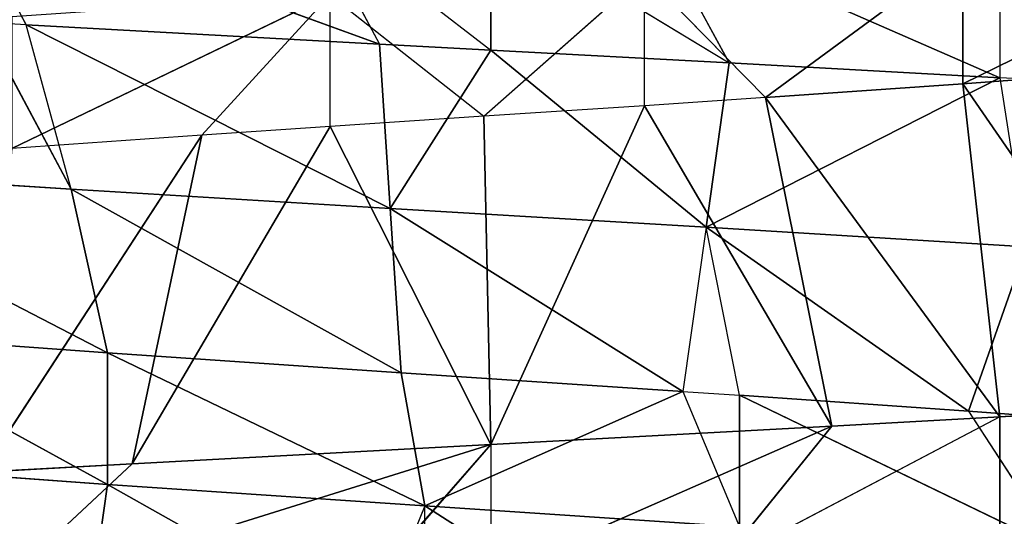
# Model space of a CAD drawing. Extents: x 186 to 416, y 0 to 124.
# Tile 282 of 656: x 245.364 to 246.019, y 120.102 to 120.433. Entities that reach past the tile are written whole.
import ezdxf

# ---------------------------------------------------------------- set-up
doc = ezdxf.new("R2010")
doc.units = 0
doc.header["$LTSCALE"] = 25.4
doc.layers.get('0').update_dxf_attribs({"color": 13, "linetype": 'CONTINUOUS'})

# ---------------------------------------------------------------- blocks, each defined once
blk = doc.blocks.new('PILLS-I-PLAFON-8266-8272_0')
at = {"color": 250}
for p, q in [((60.6, 53.00964, 4.11166), (60.26139, 52.98002, 4.21759)), ((60.6, 53.00964, 4.11166), (60.26139, 52.98002, 4.21759)), ((60.6, 53.00964, 4.11166), (60.36119, 52.99496, 4.12448)), ((60.6, 53.00964, 4.11166), (60.36119, 52.99496, 4.12448)), ((60.6, 53.00964, 4.11166), (60.49305, 52.62711, 3.89993)), ((60.6, 53.00964, 4.11166), (60.49305, 52.62711, 3.89993)), ((60.6, 53.00964, 4.11166), (60.51994, 53.008, 4.20336)), ((60.6, 53.00964, 4.11166), (60.59521, 52.63075, 3.89322)), ((60.6, 53.00964, 4.11166), (60.59521, 52.63075, 3.89322)), ((60.82667, 52.99642, 4.09952), (60.6, 53.00964, 4.19916)), ((60.82667, 52.99642, 4.09952), (60.6, 53.00964, 4.19916)), ((60.82667, 52.99642, 4.09952), (60.6, 53.00964, 4.11166)), ((60.6, 53.00964, 4.11166), (60.6, 53.00964, 4.19916)), ((60.6, 53.00964, 4.11166), (60.70209, 52.62743, 3.88622)), ((60.6, 53.00964, 4.11166), (60.70209, 52.62743, 3.88622)), ((60.82667, 52.99642, 4.09952), (60.6, 53.00964, 4.11166)), ((60.93861, 52.98002, 4.09323), (60.7526, 53.00366, 4.19108)), ((60.82667, 52.99642, 4.09952), (60.7526, 53.00366, 4.19108)), ((60.82667, 52.99642, 4.09952), (60.70209, 52.62743, 3.88622)), ((60.82667, 52.99642, 4.09952), (60.70209, 52.62743, 3.88622)), ((60.82667, 52.99642, 4.09952), (60.78263, 52.62011, 3.88077)), ((60.82667, 52.99642, 4.09952), (60.78263, 52.62011, 3.88077)), ((60.93861, 52.98002, 4.09323), (60.82667, 52.99642, 4.09952)), ((60.36119, 52.99496, 4.12448), (60.26138, 52.98001, 4.13009)), ((60.36119, 52.99496, 4.12448), (60.26139, 52.98002, 4.21759)), ((60.36119, 52.99496, 4.12448), (60.40759, 52.61893, 3.90573)), ((60.36119, 52.99496, 4.12448), (60.40759, 52.61893, 3.90573)), ((60.36119, 52.99496, 4.12448), (60.49305, 52.62711, 3.89993)), ((60.36119, 52.99496, 4.12448), (60.49305, 52.62711, 3.89993)), ((60.26138, 52.98001, 4.13009), (60.40759, 52.61893, 3.90573)), ((60.26138, 52.98001, 4.13009), (60.40759, 52.61893, 3.90573)), ((60.93861, 52.98002, 4.09323), (60.78263, 52.62011, 3.88077)), ((60.93861, 52.98002, 4.09323), (60.78263, 52.62011, 3.88077)), ((60.93861, 52.98002, 4.09323), (60.91388, 52.59908, 3.87155)), ((60.93861, 52.98002, 4.09323), (60.91388, 52.59908, 3.87155)), ((60.93861, 52.98002, 4.09323), (60.93862, 52.98001, 4.18073)), ((61.06178, 52.95418, 4.08608), (60.93861, 52.98002, 4.09323)), ((61.06178, 52.95418, 4.08608), (60.91388, 52.59908, 3.87155)), ((61.06178, 52.95418, 4.08608), (60.91388, 52.59908, 3.87155)), ((60.59521, 52.63075, 3.89322), (60.49305, 52.62711, 3.89993)), ((60.49305, 52.62711, 3.81243), (60.59521, 52.63075, 3.89322)), ((60.70209, 52.62743, 3.88622), (60.59521, 52.63075, 3.89322)), ((60.59521, 52.63075, 3.89322), (60.70209, 52.62743, 3.79872)), ((60.49305, 52.62711, 3.81243), (60.2812, 52.59807, 3.91463)), ((60.40759, 52.61893, 3.90573), (60.49305, 52.62711, 3.81243)), ((60.49305, 52.62711, 3.89993), (60.40759, 52.61893, 3.90573)), ((60.49305, 52.62711, 3.89993), (60.49305, 52.62711, 3.81243)), ((60.70209, 52.62743, 3.88622), (60.70209, 52.62743, 3.79872)), ((60.78263, 52.62011, 3.88077), (60.70209, 52.62743, 3.88622)), ((60.70209, 52.62743, 3.79872), (60.78263, 52.62011, 3.88077)), ((60.40759, 52.61893, 3.90573), (60.2812, 52.59807, 3.91463)), ((60.91388, 52.59908, 3.87155), (60.78263, 52.62011, 3.88077)), ((60.78263, 52.62011, 3.88077), (60.91388, 52.59908, 3.78405)), ((60.78263, 52.62011, 3.88077), (60.91388, 52.59908, 3.78405)), ((60.91388, 52.59908, 3.87155), (60.78263, 52.62011, 3.88077)), ((61.06616, 52.56001, 3.86031), (60.91388, 52.59908, 3.87155)), ((61.06616, 52.56001, 3.86031), (60.91388, 52.59908, 3.87155)), ((61.12444, 52.54064, 3.76834), (60.91388, 52.59908, 3.87155)), ((60.91388, 52.59908, 3.78405), (60.91388, 52.59908, 3.87155)), ((61.12444, 52.54064, 3.76834), (60.91388, 52.59908, 3.87155)), ((60.91388, 52.59908, 3.78405), (60.91388, 52.59908, 3.87155)), ((60.13329, 49.55945, 4.12277), (60.34481, 49.50939, 4.13823)), ((60.13329, 49.55945, 4.12277), (60.34481, 49.50939, 4.13823)), ((60.16082, 49.55116, 4.03734), (60.34481, 49.50939, 4.13823)), ((60.16082, 49.55116, 4.03734), (60.34481, 49.50939, 4.13823)), ((60.16082, 49.55116, 4.03734), (60.34481, 49.50939, 4.05073)), ((60.16082, 49.55116, 4.03734), (60.34481, 49.50939, 4.05073)), ((60.76531, 49.49725, 4.07887), (60.97738, 49.53453, 4.18139)), ((60.76531, 49.49725, 4.07887), (60.97738, 49.53453, 4.18139)), ((60.91778, 49.521, 4.08956), (60.97738, 49.53453, 4.18139)), ((60.91778, 49.521, 4.08956), (60.97738, 49.53453, 4.09389)), ((60.91778, 49.521, 4.08956), (60.74306, 49.3049, 3.96694)), ((60.91778, 49.521, 4.08956), (60.74306, 49.3049, 3.96694)), ((60.76531, 49.49725, 4.07887), (60.91778, 49.521, 4.08956)), ((60.76531, 49.49725, 4.07887), (60.91778, 49.521, 4.08956)), ((60.9561, 49.33547, 3.98018), (60.91778, 49.521, 4.08956)), ((60.9561, 49.33547, 3.98018), (60.91778, 49.521, 4.08956)), ((60.34481, 49.50939, 4.13823), (60.33263, 49.51144, 4.22487)), ((60.34481, 49.50939, 4.13823), (60.33263, 49.51144, 4.22487)), ((60.10786, 49.36927, 3.92797), (60.34481, 49.50939, 4.05073)), ((60.10786, 49.36927, 3.92797), (60.34481, 49.50939, 4.05073)), ((60.3207, 49.32138, 3.94177), (60.34481, 49.50939, 4.05073)), ((60.3207, 49.32138, 3.94177), (60.34481, 49.50939, 4.05073)), ((60.52146, 49.49049, 4.23779), (60.34481, 49.50939, 4.13823)), ((60.34481, 49.50939, 4.13823), (60.55588, 49.48915, 4.15255)), ((60.52146, 49.49049, 4.23779), (60.34481, 49.50939, 4.13823)), ((60.34481, 49.50939, 4.05073), (60.34481, 49.50939, 4.13823)), ((60.34481, 49.50939, 4.05073), (60.34481, 49.50939, 4.13823)), ((60.34481, 49.50939, 4.05073), (60.55588, 49.48915, 4.15255)), ((60.34481, 49.50939, 4.13823), (60.55588, 49.48915, 4.15255)), ((60.34481, 49.50939, 4.05073), (60.55588, 49.48915, 4.15255)), ((60.34481, 49.50939, 4.05073), (60.54018, 49.48967, 4.06402)), ((60.34481, 49.50939, 4.05073), (60.54018, 49.48967, 4.06402)), ((60.53296, 49.30036, 3.95465), (60.72767, 49.49372, 4.07632)), ((60.53296, 49.30036, 3.95465), (60.72767, 49.49372, 4.07632)), ((60.54018, 49.48967, 4.06402), (60.72767, 49.49372, 4.07632)), ((60.54018, 49.48967, 4.06402), (60.72767, 49.49372, 4.07632)), ((60.55588, 49.48915, 4.15255), (60.76531, 49.49725, 4.16637)), ((60.55588, 49.48915, 4.15255), (60.76531, 49.49725, 4.16637)), ((60.72767, 49.49372, 4.07632), (60.55588, 49.48915, 4.15255)), ((60.72767, 49.49372, 4.07632), (60.55588, 49.48915, 4.15255)), ((60.70801, 49.49224, 4.25), (60.55588, 49.48915, 4.15255)), ((60.70801, 49.49224, 4.25), (60.55588, 49.48915, 4.15255)), ((60.72767, 49.49372, 4.07632), (60.76531, 49.49725, 4.07887)), ((60.72767, 49.49372, 4.07632), (60.76531, 49.49725, 4.16637)), ((60.74306, 49.3049, 3.96694), (60.72767, 49.49372, 4.07632)), ((60.76531, 49.49725, 4.07887), (60.74306, 49.3049, 3.96694)), ((60.76531, 49.49725, 4.07887), (60.76531, 49.49725, 4.16637)), ((60.3207, 49.32138, 3.94177), (60.54018, 49.48967, 4.06402)), ((60.3207, 49.32138, 3.94177), (60.54018, 49.48967, 4.06402)), ((60.55588, 49.48915, 4.15255), (60.52146, 49.49049, 4.23779)), ((60.53296, 49.30036, 3.95465), (60.54018, 49.48967, 4.06402)), ((60.53296, 49.30036, 3.95465), (60.54018, 49.48967, 4.06402)), ((60.54018, 49.48967, 4.06402), (60.55588, 49.48915, 4.15255)), ((60.54018, 49.48967, 4.06402), (60.55588, 49.48915, 4.15255)), ((60.55588, 49.48915, 4.24005), (60.55588, 49.48915, 4.15255)), ((60.10786, 49.36927, 3.92797), (60.3207, 49.32138, 3.94177)), ((60.10786, 49.36927, 3.92797), (60.3207, 49.32138, 3.94177)), ((60.74306, 49.3049, 3.96694), (60.9561, 49.33547, 3.98018)), ((60.74306, 49.3049, 3.96694), (60.9561, 49.33547, 3.98018)), ((60.93861, 49.13927, 3.86759), (60.9561, 49.33547, 3.98018)), ((60.3207, 49.32138, 3.94177), (60.26138, 49.13927, 3.83073)), ((60.3207, 49.32138, 3.94177), (60.29065, 49.13433, 3.8324)), ((60.3207, 49.32138, 3.94177), (60.53296, 49.30036, 3.95465)), ((60.3207, 49.32138, 3.94177), (60.53296, 49.30036, 3.95465)), ((60.74306, 49.3049, 3.96694), (60.53296, 49.30036, 3.95465)), ((60.74306, 49.3049, 3.96694), (60.53296, 49.30036, 3.95465)), ((60.6, 49.10964, 3.84916), (60.74306, 49.3049, 3.96694)), ((60.6, 49.10964, 3.84916), (60.74306, 49.3049, 3.96694)), ((60.75846, 49.11609, 3.85757), (60.74306, 49.3049, 3.96694)), ((60.75846, 49.11609, 3.85757), (60.74306, 49.3049, 3.96694)), ((60.93861, 49.13927, 3.86759), (60.74306, 49.3049, 3.96694)), ((60.93861, 49.13927, 3.86759), (60.74306, 49.3049, 3.96694)), ((60.53296, 49.30036, 3.95465), (60.29065, 49.13433, 3.8324)), ((60.53296, 49.30036, 3.95465), (60.29065, 49.13433, 3.8324)), ((60.52575, 49.11105, 3.84527), (60.53296, 49.30036, 3.95465)), ((60.52575, 49.11105, 3.84527), (60.53296, 49.30036, 3.95465)), ((60.6, 49.10964, 3.84916), (60.53296, 49.30036, 3.95465)), ((60.6, 49.10964, 3.84916), (60.53296, 49.30036, 3.95465)), ((60.99442, 49.14995, 3.87081), (60.93861, 49.13927, 3.86759)), ((60.24336, 49.14253, 3.7422), (60.29065, 49.13433, 3.8324)), ((60.24336, 49.14253, 3.7422), (60.52575, 49.11105, 3.84527)), ((60.24336, 49.14253, 3.7422), (60.52575, 49.11105, 3.84527)), ((60.29065, 49.13433, 3.8324), (60.26138, 49.13927, 3.83073)), ((60.7095, 49.11272, 3.76743), (60.93861, 49.13927, 3.86759)), ((60.7095, 49.11272, 3.76743), (60.93861, 49.13927, 3.86759)), ((60.93861, 49.13927, 3.86759), (60.75846, 49.11609, 3.85757)), ((60.93861, 49.13927, 3.86759), (60.75846, 49.11609, 3.85757)), ((60.93861, 49.13927, 3.78009), (60.93861, 49.13927, 3.86759)), ((60.52575, 49.11105, 3.84527), (60.29065, 49.13433, 3.8324)), ((60.52575, 49.11105, 3.84527), (60.29065, 49.13433, 3.8324)), ((60.47799, 49.11346, 3.75523), (60.6, 49.10964, 3.84916)), ((60.47799, 49.11346, 3.75523), (60.52575, 49.11105, 3.84527)), ((60.6, 49.10964, 3.84916), (60.52575, 49.11105, 3.84527)), ((60.6, 49.10964, 3.76166), (60.75846, 49.11609, 3.85757)), ((60.75846, 49.11609, 3.85757), (60.6, 49.10964, 3.84916)), ((60.75846, 49.11609, 3.85757), (60.6, 49.10964, 3.84916)), ((60.7095, 49.11272, 3.76743), (60.75846, 49.11609, 3.85757)), ((60.6, 49.10964, 3.76166), (60.6, 49.10964, 3.84916))]:
    blk.add_line(p, q, dxfattribs=at)
mesh = blk.add_polyface(dxfattribs=at)
corners = [(60.26139, 52.98002, 4.21759), (60.51994, 53.008, 4.20336), (60.6, 53.00964, 4.11166)]
mesh.append_faces([[corners[k] for k in face] for face in [(0, 1, 2)]], dxfattribs={"color": 250})
mesh = blk.add_polyface(dxfattribs=at)
corners = [(60.26139, 52.98002, 4.21759), (60.6, 53.00964, 4.11166), (60.36119, 52.99496, 4.12448)]
mesh.append_faces([[corners[k] for k in face] for face in [(0, 1, 2)]], dxfattribs={"color": 250})
mesh = blk.add_polyface(dxfattribs=at)
corners = [(60.6, 53.00964, 4.11166), (60.49305, 52.62711, 3.89993), (60.36119, 52.99496, 4.12448)]
mesh.append_faces([[corners[k] for k in face] for face in [(0, 1, 2)]], dxfattribs={"color": 250})
mesh = blk.add_polyface(dxfattribs=at)
corners = [(60.6, 53.00964, 4.11166), (60.59521, 52.63075, 3.89322), (60.49305, 52.62711, 3.89993)]
mesh.append_faces([[corners[k] for k in face] for face in [(0, 1, 2)]], dxfattribs={"color": 250})
mesh = blk.add_polyface(dxfattribs=at)
corners = [(60.70209, 52.62743, 3.88622), (60.59521, 52.63075, 3.89322), (60.6, 53.00964, 4.11166)]
mesh.append_faces([[corners[k] for k in face] for face in [(0, 1, 2)]], dxfattribs={"color": 250})
mesh = blk.add_polyface(dxfattribs=at)
corners = [(60.6, 53.00964, 4.19916), (60.7526, 53.00366, 4.19108), (60.82667, 52.99642, 4.09952)]
mesh.append_faces([[corners[k] for k in face] for face in [(0, 1, 2)]], dxfattribs={"color": 250})
mesh = blk.add_polyface(dxfattribs=at)
corners = [(60.6, 53.00964, 4.19916), (60.82667, 52.99642, 4.09952), (60.6, 53.00964, 4.11166)]
mesh.append_faces([[corners[k] for k in face] for face in [(0, 1, 2)]], dxfattribs={"color": 250})
mesh = blk.add_polyface(dxfattribs=at)
corners = [(60.82667, 52.99642, 4.09952), (60.70209, 52.62743, 3.88622), (60.6, 53.00964, 4.11166)]
mesh.append_faces([[corners[k] for k in face] for face in [(0, 1, 2)]], dxfattribs={"color": 250})
mesh = blk.add_polyface(dxfattribs=at)
corners = [(60.7526, 53.00366, 4.19108), (60.93862, 52.98001, 4.18073), (60.93861, 52.98002, 4.09323)]
mesh.append_faces([[corners[k] for k in face] for face in [(0, 1, 2)]], dxfattribs={"color": 250})
mesh = blk.add_polyface(dxfattribs=at)
corners = [(60.82667, 52.99642, 4.09952), (60.78263, 52.62011, 3.88077), (60.70209, 52.62743, 3.88622)]
mesh.append_faces([[corners[k] for k in face] for face in [(0, 1, 2)]], dxfattribs={"color": 250})
mesh = blk.add_polyface(dxfattribs=at)
corners = [(60.93861, 52.98002, 4.09323), (60.78263, 52.62011, 3.88077), (60.82667, 52.99642, 4.09952)]
mesh.append_faces([[corners[k] for k in face] for face in [(0, 1, 2)]], dxfattribs={"color": 250})
mesh = blk.add_polyface(dxfattribs=at)
corners = [(60.40759, 52.61893, 3.90573), (60.26138, 52.98001, 4.13009), (60.36119, 52.99496, 4.12448)]
mesh.append_faces([[corners[k] for k in face] for face in [(0, 1, 2)]], dxfattribs={"color": 250})
mesh = blk.add_polyface(dxfattribs=at)
corners = [(60.49305, 52.62711, 3.89993), (60.40759, 52.61893, 3.90573), (60.36119, 52.99496, 4.12448)]
mesh.append_faces([[corners[k] for k in face] for face in [(0, 1, 2)]], dxfattribs={"color": 250})
mesh = blk.add_polyface(dxfattribs=at)
corners = [(60.40759, 52.61893, 3.90573), (60.2812, 52.59807, 3.91463), (60.26138, 52.98001, 4.13009)]
mesh.append_faces([[corners[k] for k in face] for face in [(0, 1, 2)]], dxfattribs={"color": 250})
mesh = blk.add_polyface(dxfattribs=at)
corners = [(60.93861, 52.98002, 4.09323), (60.91388, 52.59908, 3.87155), (60.78263, 52.62011, 3.88077)]
mesh.append_faces([[corners[k] for k in face] for face in [(0, 1, 2)]], dxfattribs={"color": 250})
mesh = blk.add_polyface(dxfattribs=at)
corners = [(61.06178, 52.95418, 4.08608), (60.91388, 52.59908, 3.87155), (60.93861, 52.98002, 4.09323)]
mesh.append_faces([[corners[k] for k in face] for face in [(0, 1, 2)]], dxfattribs={"color": 250})
mesh = blk.add_polyface(dxfattribs=at)
corners = [(61.06616, 52.56001, 3.86031), (60.91388, 52.59908, 3.87155), (61.06178, 52.95418, 4.08608)]
mesh.append_faces([[corners[k] for k in face] for face in [(0, 1, 2)]], dxfattribs={"color": 250})
mesh = blk.add_polyface(dxfattribs=at)
corners = [(60.59521, 52.63075, 3.89322), (60.70209, 52.62743, 3.79872), (60.49305, 52.62711, 3.81243)]
mesh.append_faces([[corners[k] for k in face] for face in [(0, 1, 2)]], dxfattribs={"color": 250})
mesh = blk.add_polyface(dxfattribs=at)
corners = [(60.2812, 52.59807, 3.91463), (60.49305, 52.62711, 3.81243), (60.2812, 52.59807, 3.82713)]
mesh.append_faces([[corners[k] for k in face] for face in [(0, 1, 2)]], dxfattribs={"color": 250})
mesh = blk.add_polyface(dxfattribs=at)
corners = [(60.78263, 52.62011, 3.88077), (60.91388, 52.59908, 3.78405), (60.70209, 52.62743, 3.79872)]
mesh.append_faces([[corners[k] for k in face] for face in [(0, 1, 2)]], dxfattribs={"color": 250})
mesh = blk.add_polyface(dxfattribs=at)
corners = [(60.78263, 52.62011, 3.88077), (60.91388, 52.59908, 3.87155), (60.91388, 52.59908, 3.78405)]
mesh.append_faces([[corners[k] for k in face] for face in [(0, 1, 2)]], dxfattribs={"color": 250})
mesh = blk.add_polyface(dxfattribs=at)
corners = [(60.91388, 52.59908, 3.87155), (61.06616, 52.56001, 3.86031), (61.12444, 52.54064, 3.76834)]
mesh.append_faces([[corners[k] for k in face] for face in [(0, 1, 2)]], dxfattribs={"color": 250})
mesh = blk.add_polyface(dxfattribs=at)
corners = [(60.91388, 52.59908, 3.87155), (61.12444, 52.54064, 3.76834), (60.91388, 52.59908, 3.78405)]
mesh.append_faces([[corners[k] for k in face] for face in [(0, 1, 2)]], dxfattribs={"color": 250})
mesh = blk.add_polyface(dxfattribs=at)
corners = [(60.33263, 49.51144, 4.22487), (60.13329, 49.55945, 4.12277), (60.34481, 49.50939, 4.13823)]
mesh.append_faces([[corners[k] for k in face] for face in [(0, 1, 2)]], dxfattribs={"color": 250})
mesh = blk.add_polyface(dxfattribs=at)
corners = [(60.33263, 49.51144, 4.22487), (60.13329, 49.55945, 4.21027), (60.13329, 49.55945, 4.12277)]
mesh.append_faces([[corners[k] for k in face] for face in [(0, 1, 2)]], dxfattribs={"color": 250})
mesh = blk.add_polyface(dxfattribs=at)
corners = [(60.34481, 49.50939, 4.13823), (60.13329, 49.55945, 4.12277), (60.16082, 49.55116, 4.03734)]
mesh.append_faces([[corners[k] for k in face] for face in [(0, 1, 2)]], dxfattribs={"color": 250})
mesh = blk.add_polyface(dxfattribs=at)
corners = [(60.34481, 49.50939, 4.05073), (60.16082, 49.55116, 4.03734), (60.10786, 49.36927, 3.92797)]
mesh.append_faces([[corners[k] for k in face] for face in [(0, 1, 2)]], dxfattribs={"color": 250})
mesh = blk.add_polyface(dxfattribs=at)
corners = [(60.34481, 49.50939, 4.13823), (60.16082, 49.55116, 4.03734), (60.34481, 49.50939, 4.05073)]
mesh.append_faces([[corners[k] for k in face] for face in [(0, 1, 2)]], dxfattribs={"color": 250})
mesh = blk.add_polyface(dxfattribs=at)
corners = [(60.97738, 49.53453, 4.18139), (60.76531, 49.49725, 4.16637), (60.76531, 49.49725, 4.07887)]
mesh.append_faces([[corners[k] for k in face] for face in [(0, 1, 2)]], dxfattribs={"color": 250})
mesh = blk.add_polyface(dxfattribs=at)
corners = [(60.97738, 49.53453, 4.18139), (60.76531, 49.49725, 4.07887), (60.91778, 49.521, 4.08956)]
mesh.append_faces([[corners[k] for k in face] for face in [(0, 1, 2)]], dxfattribs={"color": 250})
mesh = blk.add_polyface(dxfattribs=at)
corners = [(60.97738, 49.53453, 4.09389), (60.91778, 49.521, 4.08956), (60.9561, 49.33547, 3.98018)]
mesh.append_faces([[corners[k] for k in face] for face in [(0, 1, 2)]], dxfattribs={"color": 250})
mesh = blk.add_polyface(dxfattribs=at)
corners = [(60.9561, 49.33547, 3.98018), (60.91778, 49.521, 4.08956), (60.74306, 49.3049, 3.96694)]
mesh.append_faces([[corners[k] for k in face] for face in [(0, 1, 2)]], dxfattribs={"color": 250})
mesh = blk.add_polyface(dxfattribs=at)
corners = [(60.91778, 49.521, 4.08956), (60.76531, 49.49725, 4.07887), (60.74306, 49.3049, 3.96694)]
mesh.append_faces([[corners[k] for k in face] for face in [(0, 1, 2)]], dxfattribs={"color": 250})
mesh = blk.add_polyface(dxfattribs=at)
corners = [(60.52146, 49.49049, 4.23779), (60.33263, 49.51144, 4.22487), (60.34481, 49.50939, 4.13823)]
mesh.append_faces([[corners[k] for k in face] for face in [(0, 1, 2)]], dxfattribs={"color": 250})
mesh = blk.add_polyface(dxfattribs=at)
corners = [(60.34481, 49.50939, 4.05073), (60.10786, 49.36927, 3.92797), (60.3207, 49.32138, 3.94177)]
mesh.append_faces([[corners[k] for k in face] for face in [(0, 1, 2)]], dxfattribs={"color": 250})
mesh = blk.add_polyface(dxfattribs=at)
corners = [(60.54018, 49.48967, 4.06402), (60.34481, 49.50939, 4.05073), (60.3207, 49.32138, 3.94177)]
mesh.append_faces([[corners[k] for k in face] for face in [(0, 1, 2)]], dxfattribs={"color": 250})
mesh = blk.add_polyface(dxfattribs=at)
corners = [(60.52146, 49.49049, 4.23779), (60.34481, 49.50939, 4.13823), (60.55588, 49.48915, 4.15255)]
mesh.append_faces([[corners[k] for k in face] for face in [(0, 1, 2)]], dxfattribs={"color": 250})
mesh = blk.add_polyface(dxfattribs=at)
corners = [(60.55588, 49.48915, 4.15255), (60.34481, 49.50939, 4.13823), (60.34481, 49.50939, 4.05073)]
mesh.append_faces([[corners[k] for k in face] for face in [(0, 1, 2)]], dxfattribs={"color": 250})
mesh = blk.add_polyface(dxfattribs=at)
corners = [(60.55588, 49.48915, 4.15255), (60.34481, 49.50939, 4.05073), (60.54018, 49.48967, 4.06402)]
mesh.append_faces([[corners[k] for k in face] for face in [(0, 1, 2)]], dxfattribs={"color": 250})
mesh = blk.add_polyface(dxfattribs=at)
corners = [(60.72767, 49.49372, 4.07632), (60.54018, 49.48967, 4.06402), (60.53296, 49.30036, 3.95465)]
mesh.append_faces([[corners[k] for k in face] for face in [(0, 1, 2)]], dxfattribs={"color": 250})
mesh = blk.add_polyface(dxfattribs=at)
corners = [(60.74306, 49.3049, 3.96694), (60.72767, 49.49372, 4.07632), (60.53296, 49.30036, 3.95465)]
mesh.append_faces([[corners[k] for k in face] for face in [(0, 1, 2)]], dxfattribs={"color": 250})
mesh = blk.add_polyface(dxfattribs=at)
corners = [(60.55588, 49.48915, 4.15255), (60.54018, 49.48967, 4.06402), (60.72767, 49.49372, 4.07632)]
mesh.append_faces([[corners[k] for k in face] for face in [(0, 1, 2)]], dxfattribs={"color": 250})
mesh = blk.add_polyface(dxfattribs=at)
corners = [(60.70801, 49.49224, 4.25), (60.55588, 49.48915, 4.15255), (60.76531, 49.49725, 4.16637)]
mesh.append_faces([[corners[k] for k in face] for face in [(0, 1, 2)]], dxfattribs={"color": 250})
mesh = blk.add_polyface(dxfattribs=at)
corners = [(60.76531, 49.49725, 4.16637), (60.55588, 49.48915, 4.15255), (60.72767, 49.49372, 4.07632)]
mesh.append_faces([[corners[k] for k in face] for face in [(0, 1, 2)]], dxfattribs={"color": 250})
mesh = blk.add_polyface(dxfattribs=at)
corners = [(60.70801, 49.49224, 4.25), (60.55588, 49.48915, 4.24005), (60.55588, 49.48915, 4.15255)]
mesh.append_faces([[corners[k] for k in face] for face in [(0, 1, 2)]], dxfattribs={"color": 250})
mesh = blk.add_polyface(dxfattribs=at)
corners = [(60.54018, 49.48967, 4.06402), (60.3207, 49.32138, 3.94177), (60.53296, 49.30036, 3.95465)]
mesh.append_faces([[corners[k] for k in face] for face in [(0, 1, 2)]], dxfattribs={"color": 250})
mesh = blk.add_polyface(dxfattribs=at)
corners = [(60.3207, 49.32138, 3.94177), (60.10786, 49.36927, 3.92797), (60.26138, 49.13927, 3.83073)]
mesh.append_faces([[corners[k] for k in face] for face in [(0, 1, 2)]], dxfattribs={"color": 250})
mesh = blk.add_polyface(dxfattribs=at)
corners = [(60.9561, 49.33547, 3.98018), (60.74306, 49.3049, 3.96694), (60.93861, 49.13927, 3.86759)]
mesh.append_faces([[corners[k] for k in face] for face in [(0, 1, 2)]], dxfattribs={"color": 250})
mesh = blk.add_polyface(dxfattribs=at)
corners = [(60.53296, 49.30036, 3.95465), (60.3207, 49.32138, 3.94177), (60.29065, 49.13433, 3.8324)]
mesh.append_faces([[corners[k] for k in face] for face in [(0, 1, 2)]], dxfattribs={"color": 250})
mesh = blk.add_polyface(dxfattribs=at)
corners = [(60.74306, 49.3049, 3.96694), (60.53296, 49.30036, 3.95465), (60.6, 49.10964, 3.84916)]
mesh.append_faces([[corners[k] for k in face] for face in [(0, 1, 2)]], dxfattribs={"color": 250})
mesh = blk.add_polyface(dxfattribs=at)
corners = [(60.75846, 49.11609, 3.85757), (60.74306, 49.3049, 3.96694), (60.6, 49.10964, 3.84916)]
mesh.append_faces([[corners[k] for k in face] for face in [(0, 1, 2)]], dxfattribs={"color": 250})
mesh = blk.add_polyface(dxfattribs=at)
corners = [(60.93861, 49.13927, 3.86759), (60.74306, 49.3049, 3.96694), (60.75846, 49.11609, 3.85757)]
mesh.append_faces([[corners[k] for k in face] for face in [(0, 1, 2)]], dxfattribs={"color": 250})
mesh = blk.add_polyface(dxfattribs=at)
corners = [(60.53296, 49.30036, 3.95465), (60.29065, 49.13433, 3.8324), (60.52575, 49.11105, 3.84527)]
mesh.append_faces([[corners[k] for k in face] for face in [(0, 1, 2)]], dxfattribs={"color": 250})
mesh = blk.add_polyface(dxfattribs=at)
corners = [(60.6, 49.10964, 3.84916), (60.53296, 49.30036, 3.95465), (60.52575, 49.11105, 3.84527)]
mesh.append_faces([[corners[k] for k in face] for face in [(0, 1, 2)]], dxfattribs={"color": 250})
mesh = blk.add_polyface(dxfattribs=at)
corners = [(61.22902, 49.21388, 3.88487), (60.99442, 49.14995, 3.87081), (60.93861, 49.13927, 3.78009)]
mesh.append_faces([[corners[k] for k in face] for face in [(0, 1, 2)]], dxfattribs={"color": 250})
mesh = blk.add_polyface(dxfattribs=at)
corners = [(61.22902, 49.21388, 3.88487), (60.93861, 49.13927, 3.78009), (61.17834, 49.19738, 3.79425)]
mesh.append_faces([[corners[k] for k in face] for face in [(0, 1, 2)]], dxfattribs={"color": 250})
mesh = blk.add_polyface(dxfattribs=at)
corners = [(60.52575, 49.11105, 3.84527), (60.29065, 49.13433, 3.8324), (60.24336, 49.14253, 3.7422)]
mesh.append_faces([[corners[k] for k in face] for face in [(0, 1, 2)]], dxfattribs={"color": 250})
mesh = blk.add_polyface(dxfattribs=at)
corners = [(60.52575, 49.11105, 3.84527), (60.24336, 49.14253, 3.7422), (60.47799, 49.11346, 3.75523)]
mesh.append_faces([[corners[k] for k in face] for face in [(0, 1, 2)]], dxfattribs={"color": 250})
mesh = blk.add_polyface(dxfattribs=at)
corners = [(60.93861, 49.13927, 3.86759), (60.75846, 49.11609, 3.85757), (60.7095, 49.11272, 3.76743)]
mesh.append_faces([[corners[k] for k in face] for face in [(0, 1, 2)]], dxfattribs={"color": 250})
mesh = blk.add_polyface(dxfattribs=at)
corners = [(60.93861, 49.13927, 3.86759), (60.7095, 49.11272, 3.76743), (60.93861, 49.13927, 3.78009)]
mesh.append_faces([[corners[k] for k in face] for face in [(0, 1, 2)]], dxfattribs={"color": 250})
mesh = blk.add_polyface(dxfattribs=at)
corners = [(60.75846, 49.11609, 3.85757), (60.6, 49.10964, 3.84916), (60.6, 49.10964, 3.76166)]
mesh.append_faces([[corners[k] for k in face] for face in [(0, 1, 2)]], dxfattribs={"color": 250})
mesh = blk.add_polyface(dxfattribs=at)
corners = [(77.6, 30.05964, 90.26167), (43.6, 30.05964, 0.26166), (43.6, 30.05964, 90.26167)]
mesh.append_faces([[corners[k] for k in face] for face in [(0, 1, 2)]], dxfattribs={"color": 250})
mesh = blk.add_polyface(dxfattribs=at)
corners = [(77.6, 30.05964, 90.26167), (77.6, 30.05964, 0.26166), (43.6, 30.05964, 0.26166)]
mesh.append_faces([[corners[k] for k in face] for face in [(0, 1, 2)]], dxfattribs={"color": 250})
mesh = blk.add_polyface(dxfattribs=at)
corners = [(40.6, 27.05964, 90.26167), (80.6, 27.05964, 0.26166), (80.6, 27.05964, 90.26167)]
mesh.append_faces([[corners[k] for k in face] for face in [(0, 1, 2)]], dxfattribs={"color": 250})
mesh = blk.add_polyface(dxfattribs=at)
corners = [(40.6, 27.05964, 90.26167), (40.6, 27.05964, 0.26166), (80.6, 27.05964, 0.26166)]
mesh.append_faces([[corners[k] for k in face] for face in [(0, 1, 2)]], dxfattribs={"color": 250})

msp = doc.modelspace()

# ---------------------------------------------------------------- block references
at = {"color": 0, "extrusion": (0, -1, -3.88578e-16)}
msp.add_blockref('PILLS-I-PLAFON-8266-8272_0', (185.07765, 1965.15091, -124.26167), dxfattribs=at)

doc.saveas('drawing.dxf')
